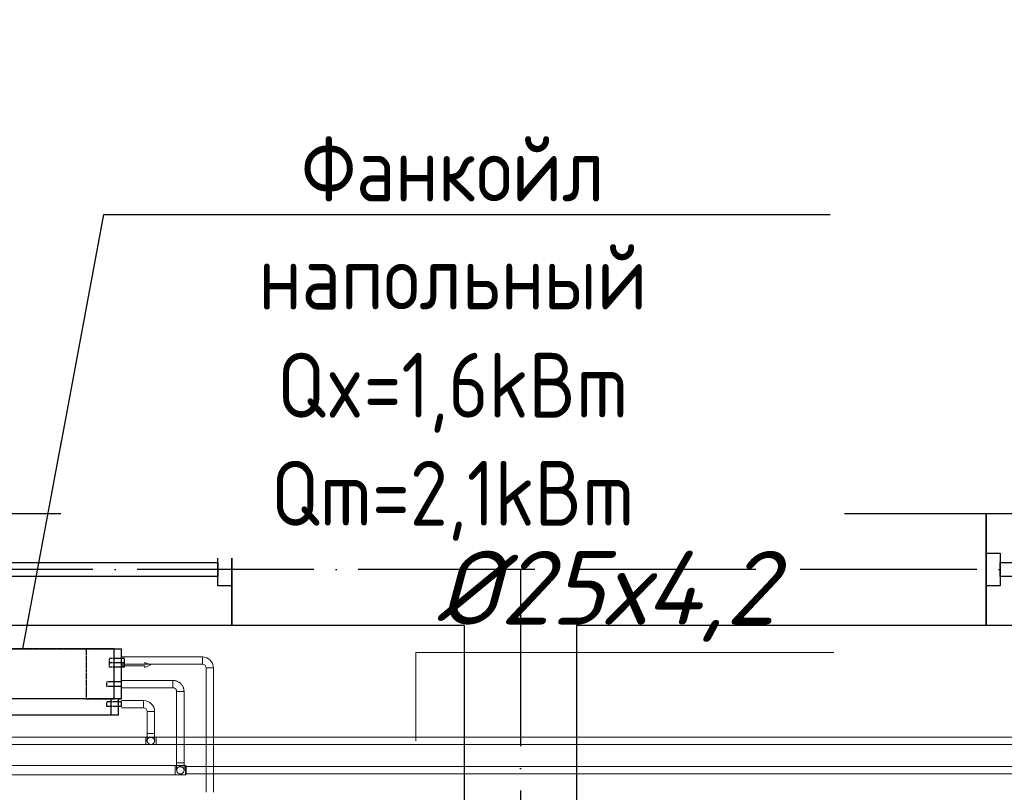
# Model space of a CAD drawing. Header units: millimetres. Extents: x 9824119 to 13672909, y -72394 to 462135.
# Tile 414 of 656: x 10250535 to 10253877, y 22706 to 25328. Entities that reach past the tile are written whole.
import ezdxf
from ezdxf import colors
from ezdxf.entities.mleader import LeaderData, LeaderLine
from ezdxf.math import Vec2, Vec3

# ---------------------------------------------------------------- set-up
doc = ezdxf.new("R2010")
doc.units = ezdxf.units.MM
for name, pattern in [('ACAD_ISO04W100', [30, 24, -3, 0, -3]), ('Hidden', [3, 2, -1]), ('UnderFloor', [7.5, 6, -1.5])]:
    doc.linetypes.add(name, pattern=pattern)
for name, color, linetype in [('1', 7, 'Continuous'), ('MAGI_GENERAL', 7, 'Continuous'), ('PIPE-H1', 7, 'Continuous'), ('PIPE-H1-COMPONENT-', 7, 'Continuous'), ('PIPE-H1-TEXT', 7, 'Continuous')]:
    doc.layers.add(name, color=color, linetype=linetype)
doc.layers.add('Оси', color=1, linetype='ACAD_ISO04W100', lineweight=0)
doc.styles.add('ISO_1.0', font='isocpeur.ttf')
doc.styles.add('ISOCPEUR', font='isocpeui.ttf')
doc.styles.add('СПДС', font='isocpeur.ttf')

# ---------------------------------------------------------------- blocks, each defined once
blk = doc.blocks.new('A$C20AA0F24')
at = {"color": 5}
for points in [[(-1878, 241.4), (-458, 241.4), (-458, 621.4), (-1878, 621.4)], [(-1830.5, 375.9), (-1830.5, 486.9), (-1878, 486.9), (-1878, 375.9)], [(-458, 375.9), (-458, 486.9), (-505.5, 486.9), (-505.5, 375.9)], [(-505.5, 407.7), (-505.5, 455.2), (-1830.5, 455.2), (-1830.5, 407.7)]]:
    blk.add_lwpolyline(points, close=True, dxfattribs=at)
blk = doc.blocks.new('ршролрролрр')
at = {"color": 253, "lineweight": 25}
for p, q in [((1597884.1, 1344702.2), (1597884.1, 1345082.2)), ((1597884.1, 1345082.2), (1600444.1, 1345082.2)), ((1600444.1, 1345082.2), (1600444.1, 1344702.2)), ((1598674.1, 1344702.2), (1597884.1, 1344702.2)), ((1598674.1, 1338782.2), (1598674.1, 1344702.2)), ((1600444.1, 1344702.2), (1599054.1, 1344702.2)), ((1599054.1, 1344702.2), (1599054.1, 1338782.2))]:
    blk.add_line(p, q, dxfattribs=at)
at = {"layer": 'Оси', "color": 18, "lineweight": 25, "ltscale": 25, "true_color": 0x000000}
for p, q in [((1608664.1, 1344892.2), (1570284.6, 1344892.2)), ((1598864.1, 1344892.2), (1598864.1, 1325918.3))]:
    blk.add_line(p, q, dxfattribs=at)
at = {"color": 253, "lineweight": 25, "xscale": -1}
for p in [(1596006.1, 1344460.7), (1599986.1, 1344460.7)]:
    blk.add_blockref('A$C20AA0F24', p, dxfattribs=at)
blk = doc.blocks.new('_None')
blk = doc.blocks.new('*U2984')
at = {"layer": 'PIPE-H1-TEXT', "color": 7, "linetype": 'Continuous', "lineweight": 15}
for p, q in [((10251880.2, 22881, 12.5), (10251880.2, 23181, 12.5)), ((10251880.2, 23181, 12.5), (10253298.8, 23181, 12.5))]:
    blk.add_line(p, q, dxfattribs=at)
at = {"layer": 'PIPE-H1-TEXT', "color": 102, "linetype": 'Continuous', "lineweight": 15, "style": 'ISOCPEUR'}
blk.add_text('%%c25х4,2', height=250, dxfattribs=at).set_placement((10251948.8, 23275.3, 12.5))
blk = doc.blocks.new('*U3018')
at = {"layer": 'PIPE-H1', "color": 5, "linetype": 'Hidden', "lineweight": 20}
for p, q in [((10251097.8, 22797.2, 12.5), (10251099.9, 22793.7, 12.5)), ((10251097.8, 22765.2, 12.5), (10251099.9, 22768.7, 12.5))]:
    blk.add_line(p, q, dxfattribs=at)
at = {"layer": 'PIPE-H1', "color": 5, "linetype": 'Hidden', "lineweight": 20, "extrusion": (1, 0, 0)}
for centre, major_axis in [((10251097.8, 22781.2, 12.5), (0, 16)), ((10251099.9, 22781.2, 12.5), (0, 12.5))]:
    blk.add_ellipse(centre, major_axis=major_axis, ratio=1, start_param=0, end_param=3.141593, dxfattribs=at)
blk = doc.blocks.new('*U3170')
at = {"layer": 'PIPE-H1', "color": 82, "linetype": 'Continuous', "lineweight": 20}
for p, q in [((10250962.8, 22893.5, 12.5), (10250997.8, 22893.5, 12.5)), ((10250962.8, 22868.5, 12.5), (10250997.8, 22868.5, 12.5))]:
    blk.add_line(p, q, dxfattribs=at)
at = {"layer": 'PIPE-H1', "color": 82, "linetype": 'Continuous', "lineweight": 20, "extrusion": (1, 0, 0)}
for centre in [(10250962.8, 22881, 12.5), (10250997.8, 22881, 12.5)]:
    blk.add_ellipse(centre, major_axis=(0, 12.5), ratio=1, start_param=0, end_param=3.141593, dxfattribs=at)
blk = doc.blocks.new('*U3171')
at = {"layer": 'PIPE-H1', "color": 82, "linetype": 'Continuous', "lineweight": 20}
for p, q in [((10250962.8, 22893.5, 12.5), (10248187.8, 22893.5, 12.5)), ((10250962.8, 22868.5, 12.5), (10248187.8, 22868.5, 12.5))]:
    blk.add_line(p, q, dxfattribs=at)
blk = doc.blocks.new('*U3172')
at = {"layer": 'PIPE-H1', "color": 7, "linetype": 'Continuous', "lineweight": -3}
for p, q in [((10250980.3, 22881, 285), (10250980.3, 22881, 284)), ((10250980.3, 22881, 35), (10250980.3, 22881, 34))]:
    blk.add_line(p, q, dxfattribs=at)
blk = doc.blocks.new('*U3173')
at = {"layer": 'PIPE-H1', "color": 82, "linetype": 'Continuous', "lineweight": 20, "extrusion": (0, 1, 0)}
blk.add_ellipse((10250980.3, 22906, 560), major_axis=(-12.5, 0), ratio=1, start_param=0, end_param=3.141593, dxfattribs=at)
at = {"layer": 'PIPE-H1', "color": 82, "linetype": 'Continuous', "lineweight": 20, "extrusion": (1, 0, 0)}
for centre in [(10250967.8, 22906, 535), (10250992.8, 22906, 535)]:
    blk.add_ellipse(centre, major_axis=(0, 0, 25), ratio=1, start_param=0, end_param=1.570796, dxfattribs=at)
at = {"layer": 'PIPE-H1', "color": 1, "linetype": 'UnderFloor', "lineweight": -3, "extrusion": (0, 0, -1)}
blk.add_ellipse((10250980.3, 22881, 535), major_axis=(-12.5, 0), ratio=1, start_param=0, end_param=3.141593, dxfattribs=at)
at = {"layer": 'PIPE-H1', "color": 82, "linetype": 'Continuous', "lineweight": 20, "extrusion": (0, 0, -1)}
blk.add_ellipse((10250980.3, 22881, 535), major_axis=(12.5, 0), ratio=1, start_param=0, end_param=3.141593, dxfattribs=at)
blk = doc.blocks.new('*U3174')
at = {"layer": 'PIPE-H1', "color": 82, "linetype": 'Continuous', "lineweight": 20}
for p, q in [((10250967.8, 22980.2, 560), (10250967.8, 22906, 560)), ((10250992.8, 22980.2, 560), (10250992.8, 22906, 560))]:
    blk.add_line(p, q, dxfattribs=at)
blk = doc.blocks.new('*U3175')
at = {"layer": 'PIPE-H1', "color": 82, "linetype": 'Continuous', "lineweight": 20}
for major_axis in [(37.5, 0), (12.5, 0)]:
    blk.add_ellipse((10250955.3, 22980.2, 560), major_axis=major_axis, ratio=1, start_param=0, end_param=1.570796, dxfattribs=at)
at = {"layer": 'PIPE-H1', "color": 82, "linetype": 'Continuous', "lineweight": 20, "extrusion": (-1, 0, 0)}
blk.add_ellipse((10250955.3, 23005.2, 560), major_axis=(0, -12.5), ratio=1, start_param=0, end_param=3.141593, dxfattribs=at)
at = {"layer": 'PIPE-H1', "color": 82, "linetype": 'Continuous', "lineweight": 20, "extrusion": (0, -1, 0)}
blk.add_ellipse((10250980.3, 22980.2, 560), major_axis=(12.5, 0), ratio=1, start_param=0, end_param=3.141593, dxfattribs=at)
blk = doc.blocks.new('*U3176')
at = {"layer": 'PIPE-H1', "color": 82, "linetype": 'Continuous', "lineweight": 20}
for p, q in [((10250880.3, 23017.7, 560), (10250955.3, 23017.7, 560)), ((10250880.3, 22992.7, 560), (10250955.3, 22992.7, 560))]:
    blk.add_line(p, q, dxfattribs=at)
blk = doc.blocks.new('*U3178')
at = {"layer": 'PIPE-H1', "color": 82, "linetype": 'Continuous', "lineweight": 20}
for p, q in [((10254942.8, 22893.5, 12.5), (10250997.8, 22893.5, 12.5)), ((10254942.8, 22868.5, 12.5), (10250997.8, 22868.5, 12.5))]:
    blk.add_line(p, q, dxfattribs=at)
blk = doc.blocks.new('*U3242')
at = {"layer": 'PIPE-H1', "color": 5, "linetype": 'Hidden', "lineweight": 20}
for p, q in [((10255042.8, 22793.7, 12.5), (10251099.9, 22793.7, 12.5)), ((10255042.8, 22768.7, 12.5), (10251099.9, 22768.7, 12.5))]:
    blk.add_line(p, q, dxfattribs=at)
blk = doc.blocks.new('*U3255')
at = {"layer": 'PIPE-H1', "color": 5, "linetype": 'Hidden', "lineweight": 20}
for p, q in [((10251062.8, 22797.2, 12.5), (10251097.8, 22797.2, 12.5)), ((10251062.8, 22765.2, 12.5), (10251097.8, 22765.2, 12.5))]:
    blk.add_line(p, q, dxfattribs=at)
at = {"layer": 'PIPE-H1', "color": 5, "linetype": 'Hidden', "lineweight": 20, "extrusion": (1, 0, 0)}
blk.add_ellipse((10251062.8, 22781.2, 12.5), major_axis=(0, 16), ratio=1, start_param=0, end_param=3.141593, dxfattribs=at)
blk = doc.blocks.new('*U3256')
at = {"layer": 'PIPE-H1', "color": 5, "linetype": 'Hidden', "lineweight": 20}
for p, q in [((10251062.8, 22797.2, 12.5), (10248287.8, 22797.2, 12.5)), ((10251062.8, 22765.2, 12.5), (10248287.8, 22765.2, 12.5))]:
    blk.add_line(p, q, dxfattribs=at)
blk = doc.blocks.new('*U3257')
at = {"layer": 'PIPE-H1', "color": 7, "linetype": 'Continuous', "lineweight": -3}
for p, q in [((10251080.3, 22781.2, 300), (10251080.3, 22781.2, 299)), ((10251080.3, 22781.2, 50), (10251080.3, 22781.2, 49))]:
    blk.add_line(p, q, dxfattribs=at)
blk = doc.blocks.new('*U3258')
at = {"layer": 'PIPE-H1', "color": 5, "linetype": 'Hidden', "lineweight": 20, "extrusion": (0, 1, 0)}
blk.add_ellipse((10251080.3, 22806.2, 575), major_axis=(-12.5, 0), ratio=1, start_param=0, end_param=3.141593, dxfattribs=at)
at = {"layer": 'PIPE-H1', "color": 5, "linetype": 'Hidden', "lineweight": 20, "extrusion": (1, 0, 0)}
for centre in [(10251067.8, 22806.2, 550), (10251092.8, 22806.2, 550)]:
    blk.add_ellipse(centre, major_axis=(0, 0, 25), ratio=1, start_param=0, end_param=1.570796, dxfattribs=at)
at = {"layer": 'PIPE-H1', "color": 1, "linetype": 'UnderFloor', "lineweight": -3, "extrusion": (0, 0, -1)}
blk.add_ellipse((10251080.3, 22781.2, 550), major_axis=(-12.5, 0), ratio=1, start_param=0, end_param=3.141593, dxfattribs=at)
at = {"layer": 'PIPE-H1', "color": 5, "linetype": 'Hidden', "lineweight": 20, "extrusion": (0, 0, -1)}
blk.add_ellipse((10251080.3, 22781.2, 550), major_axis=(12.5, 0), ratio=1, start_param=0, end_param=3.141593, dxfattribs=at)
blk = doc.blocks.new('*U3259')
at = {"layer": 'PIPE-H1', "color": 5, "linetype": 'Hidden', "lineweight": 20}
for p, q in [((10251067.8, 23048.2, 575), (10251067.8, 22806.2, 575)), ((10251092.8, 23048.2, 575), (10251092.8, 22806.2, 575))]:
    blk.add_line(p, q, dxfattribs=at)
blk = doc.blocks.new('*U3260')
at = {"layer": 'PIPE-H1', "color": 5, "linetype": 'Hidden', "lineweight": 20}
for major_axis in [(37.5, 0), (12.5, 0)]:
    blk.add_ellipse((10251055.3, 23048.2, 575), major_axis=major_axis, ratio=1, start_param=0, end_param=1.570796, dxfattribs=at)
at = {"layer": 'PIPE-H1', "color": 5, "linetype": 'Hidden', "lineweight": 20, "extrusion": (-1, 0, 0)}
blk.add_ellipse((10251055.3, 23073.2, 575), major_axis=(0, -12.5), ratio=1, start_param=0, end_param=3.141593, dxfattribs=at)
at = {"layer": 'PIPE-H1', "color": 5, "linetype": 'Hidden', "lineweight": 20, "extrusion": (0, -1, 0)}
blk.add_ellipse((10251080.3, 23048.2, 575), major_axis=(12.5, 0), ratio=1, start_param=0, end_param=3.141593, dxfattribs=at)
blk = doc.blocks.new('*U3261')
at = {"layer": 'PIPE-H1', "color": 5, "linetype": 'Hidden', "lineweight": 20}
for p, q in [((10250880.3, 23085.7, 575), (10251055.3, 23085.7, 575)), ((10250880.3, 23060.7, 575), (10251055.3, 23060.7, 575))]:
    blk.add_line(p, q, dxfattribs=at)
blk = doc.blocks.new('*U3266')
at = {"layer": 'PIPE-H1', "color": 1, "linetype": 'Continuous', "lineweight": 20}
for p, q in [((10251167.8, 23128.2, 421), (10251167.8, 22706.2, 421)), ((10251192.8, 23128.2, 421), (10251192.8, 22706.2, 421))]:
    blk.add_line(p, q, dxfattribs=at)
blk = doc.blocks.new('*U3267')
at = {"layer": 'PIPE-H1', "color": 1, "linetype": 'Continuous', "lineweight": 20}
for major_axis in [(37.5, 0), (12.5, 0)]:
    blk.add_ellipse((10251155.3, 23128.2, 421), major_axis=major_axis, ratio=1, start_param=0, end_param=1.570796, dxfattribs=at)
at = {"layer": 'PIPE-H1', "color": 1, "linetype": 'Continuous', "lineweight": 20, "extrusion": (-1, 0, 0)}
blk.add_ellipse((10251155.3, 23153.2, 421), major_axis=(0, -12.5), ratio=1, start_param=0, end_param=3.141593, dxfattribs=at)
at = {"layer": 'PIPE-H1', "color": 1, "linetype": 'Continuous', "lineweight": 20, "extrusion": (0, -1, 0)}
blk.add_ellipse((10251180.3, 23128.2, 421), major_axis=(12.5, 0), ratio=1, start_param=0, end_param=3.141593, dxfattribs=at)
blk = doc.blocks.new('*U3268')
at = {"layer": 'PIPE-H1', "color": 1, "linetype": 'Continuous', "lineweight": 20}
for p, q in [((10250880.3, 23165.7, 421), (10251155.3, 23165.7, 421)), ((10250880.3, 23140.7, 421), (10251155.3, 23140.7, 421))]:
    blk.add_line(p, q, dxfattribs=at)
blk = doc.blocks.new('*U3515')
at = {"layer": 'PIPE-H1-COMPONENT-', "color": 7, "linetype": 'Continuous', "lineweight": -3}
blk.add_line((10250880.3, 23153.2, 421), (10250880.3, 23153.2, 420), dxfattribs=at)
blk = doc.blocks.new('*U3516')
at = {"layer": 'PIPE-H1-COMPONENT-', "color": 11, "linetype": 'Continuous', "lineweight": 20}
for p, q in [((10250960.3, 23141.2, 360), (10250880.3, 23141.2, 360)), ((10250880.3, 23141.2, 360), (10250880.3, 23135.2, 360)), ((10250880.3, 23135.2, 360), (10250960.3, 23135.2, 360)), ((10250980.3, 23138.2, 360), (10250960.3, 23147.2, 360)), ((10250960.3, 23147.2, 360), (10250960.3, 23141.2, 360)), ((10250960.3, 23129.2, 360), (10250980.3, 23138.2, 360)), ((10250960.3, 23135.2, 360), (10250960.3, 23129.2, 360))]:
    blk.add_line(p, q, dxfattribs=at)
at = {"layer": 'PIPE-H1-COMPONENT-', "color": 11, "linetype": 'Continuous', "lineweight": 20, "extrusion": (1, 0, 0)}
blk.add_circle((23138.2, 360, 10250880.3), 7.5, dxfattribs=at)
blk = doc.blocks.new('*U3517')
at = {"layer": 'MAGI_GENERAL', "color": 1, "linetype": 'UnderFloor', "lineweight": -3}
for p, q in [((10250330.3, 23193.2, 100), (10250210.3, 23193.2, 100)), ((10250210.3, 23193.2, 100), (10250210.3, 23193.2)), ((10250855.3, 23193.2, 100), (10250210.3, 23193.2, 100)), ((10250210.3, 23193.2, 100), (10250210.3, 23193.2, 535.5)), ((10250330.3, 23023.2, 100), (10250330.3, 23193.2, 100)), ((10250330.3, 23193.2, 100), (10250330.3, 23193.2)), ((10250760.3, 23193.2, 100), (10250760.3, 23023.2, 100)), ((10250855.3, 23193.2, 100), (10250760.3, 23193.2, 100)), ((10250760.3, 23193.2, 100), (10250760.3, 23193.2)), ((10250880.3, 23130.7, 100), (10250880.3, 23193.2, 100)), ((10250880.3, 23193.2, 100), (10250880.3, 23193.2)), ((10250880.3, 23193.2, 535.5), (10250880.3, 23193.2, 100)), ((10250880.3, 23130.7, 100), (10250880.3, 23193.2, 100)), ((10250880.3, 23160.7, 421), (10250840.3, 23160.7, 421)), ((10250880.3, 23145.7, 421), (10250840.3, 23145.7, 421)), ((10250880.3, 23130.7, 360), (10250840.3, 23130.7, 360)), ((10250869.9, 23080.7, 575), (10250830.3, 23080.7, 575)), ((10250869.9, 23065.7, 575), (10250830.3, 23065.7, 575)), ((10250880.3, 23065.7, 100), (10250880.3, 23080.7, 100)), ((10250880.3, 23065.7, 535.5), (10250880.3, 23080.7, 535.5)), ((10250880.3, 23065.7, 100), (10250880.3, 23080.7, 100)), ((10250210.3, 23023.2, 100), (10250210.3, 23023.2)), ((10250210.3, 23023.2, 535.5), (10250210.3, 23023.2, 100)), ((10250845.3, 23023.2, 100), (10250220.3, 23023.2, 100)), ((10250220.3, 23023.2, 100), (10250220.3, 23023.2, 535.5)), ((10250220.3, 23023.2, 535.5), (10250235.3, 23023.2, 586.2)), ((10250220.3, 23023.2, 100), (10250330.3, 23023.2, 100)), ((10250220.3, 23023.2, 100), (10250245.3, 23023.2, 100)), ((10250330.3, 23023.2, 100), (10250330.3, 23023.2)), ((10250760.3, 23023.2, 100), (10250845.3, 23023.2, 100)), ((10250760.3, 23023.2, 100), (10250760.3, 23023.2)), ((10250863.1, 23012.7, 560), (10250830.3, 23012.7, 560)), ((10250863.1, 22997.7, 560), (10250830.3, 22997.7, 560)), ((10250845.3, 23023.2, 620), (10250855.3, 23023.2, 586.2)), ((10250870.3, 23023.2, 535.5), (10250870.3, 23023.2, 100)), ((10250870.3, 22997.7, 100), (10250870.3, 23023.2, 100)), ((10250870.3, 23023.2, 100), (10250880.3, 23023.2, 100)), ((10250870.3, 23023.2, 100), (10250880.3, 23023.2, 100)), ((10250870.3, 22997.7, 535.5), (10250870.3, 23012.7, 535.5)), ((10250880.3, 23023.2, 100), (10250880.3, 23023.2)), ((10250880.3, 23023.2, 100), (10250880.3, 23023.2, 535.5)), ((10250220.3, 22968.2, 535.5), (10250220.3, 22968.2, 100)), ((10250870.3, 22968.2, 100), (10250870.3, 22968.2, 535.5))]:
    blk.add_line(p, q, dxfattribs=at)
at = {"layer": 'MAGI_GENERAL', "color": 7, "linetype": 'Continuous', "lineweight": -3}
for p, q in [((10250210.3, 23023.2, 535.5), (10250210.3, 23193.2, 535.5)), ((10250210.3, 23193.2, 535.5), (10250235.3, 23193.2, 630)), ((10250235.3, 23023.2, 630), (10250235.3, 23193.2, 630)), ((10250235.3, 23193.2, 630), (10250855.3, 23193.2, 630)), ((10250855.3, 23023.2, 630), (10250855.3, 23193.2, 630)), ((10250855.3, 23193.2, 630), (10250880.3, 23193.2, 535.5)), ((10250880.3, 23080.7, 535.5), (10250880.3, 23193.2, 535.5)), ((10250890.3, 23160.7, 421), (10250880.3, 23160.7, 421)), ((10250890.3, 23145.7, 421), (10250880.3, 23145.7, 421)), ((10250890.3, 23130.7, 360), (10250880.3, 23130.7, 360)), ((10250880.3, 23080.7, 575), (10250869.9, 23080.7, 575)), ((10250880.3, 23065.7, 575), (10250869.9, 23065.7, 575)), ((10250880.3, 23023.2, 535.5), (10250880.3, 23065.7, 535.5)), ((10250235.3, 23023.2, 630), (10250210.3, 23023.2, 535.5)), ((10250220.3, 22968.2, 535.5), (10250220.3, 23023.2, 535.5)), ((10250855.3, 23023.2, 630), (10250235.3, 23023.2, 630)), ((10250245.3, 22968.2, 620), (10250245.3, 23023.2, 620)), ((10250845.3, 22968.2, 620), (10250845.3, 23023.2, 620)), ((10250880.3, 23023.2, 535.5), (10250855.3, 23023.2, 630)), ((10250880.3, 23012.7, 560), (10250863.1, 23012.7, 560)), ((10250880.3, 22997.7, 560), (10250863.1, 22997.7, 560)), ((10250870.3, 23012.7, 535.5), (10250870.3, 23023.2, 535.5)), ((10250870.3, 22968.2, 535.5), (10250870.3, 22997.7, 535.5)), ((10250245.3, 22968.2, 620), (10250220.3, 22968.2, 535.5)), ((10250845.3, 22968.2, 620), (10250245.3, 22968.2, 620)), ((10250870.3, 22968.2, 535.5), (10250845.3, 22968.2, 620))]:
    blk.add_line(p, q, dxfattribs=at)
at = {"layer": 'MAGI_GENERAL', "color": 1, "linetype": 'UnderFloor', "lineweight": -3, "extrusion": (-1, 0, 0)}
for centre in [(10250840.3, 23153.2, 421), (10250840.3, 23138.2, 360), (10250830.3, 23073.2, 575), (10250830.3, 23005.2, 560)]:
    blk.add_ellipse(centre, major_axis=(0, -7.5), ratio=1, start_param=0, end_param=3.141593, dxfattribs=at)
at = {"layer": 'MAGI_GENERAL', "color": 7, "linetype": 'Continuous', "lineweight": -3, "extrusion": (-1, 0, 0)}
for centre in [(10250890.3, 23153.2, 421), (10250890.3, 23138.2, 360), (10250880.3, 23073.2, 575), (10250880.3, 23005.2, 560)]:
    blk.add_ellipse(centre, major_axis=(0, -7.5), ratio=1, start_param=0, end_param=3.141593, dxfattribs=at)

msp = doc.modelspace()

# ---------------------------------------------------------------- block references
msp.add_blockref('ршролрролрр', (8653371.2, -1321429.7))
at = {"layer": 'PIPE-H1'}
for name in ['*U3268', '*U3267', '*U3266', '*U3261', '*U3260', '*U3259', '*U3176', '*U3175', '*U3174', '*U3173', '*U3171', '*U3170', '*U3172', '*U3178', '*U3256', '*U3255', '*U3258', '*U3018', '*U3257', '*U3242']:
    msp.add_blockref(name, (0, 0), dxfattribs=at)
at = {"layer": 'PIPE-H1-COMPONENT-'}
for name in ['*U3515', '*U3516']:
    msp.add_blockref(name, (0, 0), dxfattribs=at)

# ---------------------------------------------------------------- next in the draw order: leaders
at = {"color": 5, "lineweight": 25, "ltscale": 15}
ml = msp.add_multileader_mtext('Standard', dxfattribs=at)
ml.set_content('{\\fGOST Common|b0|i0|c204|p34;\\W0.9;\\C256;Фанкойл напольный Qx=1,6kBm Qm=2,1kBm}', color=14, style='СПДС')
ml.set_leader_properties()
ml.set_arrow_properties(name='NONE')
ml.build(insert=Vec2(0, 0))
ml.multileader.update_dxf_attribs({"text_left_attachment_type": 6, "text_right_attachment_type": 6, "dogleg_length": 0.36, "arrow_head_size": 100})
ctx = ml.context
ctx.base_point, ctx.char_height, ctx.arrow_head_size, ctx.plane_origin = Vec3(10250820.8, 24667.1, 630), 220, 100, Vec3(10240333.5, 37888.2, 630)
ctx.left_attachment, ctx.right_attachment, ctx.text_align_type = 6, 6, 1
notes = []
notes.append((ctx, [(1, (1, 1, 0), (10250820.5, 24667.1, 630), (1, 0), 0.36, [(1, [(10250545.3, 23193.2, 630)], 0, [])])]))
ctx.mtext.insert, ctx.mtext.width, ctx.mtext.defined_height, ctx.mtext.alignment, ctx.mtext.flow_direction = Vec3(10252005.1, 24931.1, 630), 2438.932, 630, 2, 5
ctx.mtext.has_bg_fill, ctx.mtext.bg_color, ctx.mtext.bg_scale_factor, ctx.mtext.bg_transparency, ctx.mtext.use_window_bg_color = 1, -1027028792, 1.5, 0, 1
for ctx, leaders in notes:
    for number, flags, end, landing, length, lines in leaders:
        leader = LeaderData()
        leader.index, (leader.has_last_leader_line, leader.has_dogleg_vector, leader.attachment_direction) = number, flags
        leader.last_leader_point, leader.dogleg_vector, leader.dogleg_length = Vec3(end), Vec3(landing), length
        for number, points, colour, breaks in lines:
            line = LeaderLine()
            line.index, line.vertices, line.color, line.breaks = number, Vec3.list(points), colors.encode_raw_color(colour), breaks
            leader.lines.append(line)
        ctx.leaders.append(leader)

# ---------------------------------------------------------------- next in the draw order: block references
at = {"layer": 'MAGI_GENERAL'}
msp.add_blockref('*U3517', (0, 0), dxfattribs=at)
at = {"layer": 'PIPE-H1-TEXT'}
msp.add_blockref('*U2984', (0, 0), dxfattribs=at)

# ---------------------------------------------------------------- next in the draw order: texts
at = {"char_height": 300, "attachment_point": 1, "style": 'ISOCPEUR'}
for s, insert, width in [('\\pi13638.10589;{\\fISOCPEUR|b0|i0|c204|p34;\\H1.66667x;\\L\\C7;\\P\\pi10874.35036;\\H1.1x;Общие указания\\l\\P\\pi13638.10589;\\P\\pi-900,l1200,t1200;\\H0.72727x;1.^IПроект выполнен на основании задания заказчика и задания на проектирование архитектурно-строительных чертежей.\\P2.^IПроект соответствует действующим нормам :\\P\\pl900,t900;\\fSymbol|b0|i0|c2|p18;·^I\\fISOCPEUR|b0|i0|c204|p34;КМК 2. 04.05-97* "Отопление, вентиляция и кондиционирование воздуха".\\P\\fSymbol|b0|i0|c2|p18;·^I\\fISOCPEUR|b0|i0|c204|p34;ШНК 2.08.02-09* "Общественные здания и сооружение" \\P\\fSymbol|b0|i0|c2|p18;·^I\\fISOCPEUR|b0|i0|c204|p34;КМК 2.01.01-94 "Климатические и физико-геологические данные для проектирования".\\P\\fSymbol|b0|i0|c2|p18;·^I\\fISOCPEUR|b0|i0|c204|p34;КМК 2.01.04-97* "Строительная теплотехника".\\P\\fSymbol|b0|i0|c2|p18;·^I\\fISOCPEUR|b0|i0|c204|p34;ГОСТ 21.602-2003 "Правила выполнения рабочей документации отопления, вентиляции и кондиционирования".\\P\\fSymbol|b0|i0|c2|p18;·^I\\fISOCPEUR|b0|i0|c204|p34;ШНК \\fISOCPEUR|b0|i0|c186|p34;2.01.02-04\\fISOCPEUR|b0|i0|c204|p34; - \\fISOCPEUR|b0|i0|c186|p34;"\\fISOCPEUR|b0|i0|c204|p34;Пожарная безопасность зданий и сооружений\\fISOCPEUR|b0|i0|c186|p34;"\\fISOCPEUR|b0|i0|c204|p34;;\\P\\pl1200,t1200;3.^I  Расчетные параметры наружного воздуха для проектирования отопления, вентиляции и кондиционирования воздуха приняты по КМК 2.01.01-94.\\P\\pi-300,l300,tz;      Для проектирования отопления, вентиляции и кондиционирования воздуха: \\P\\pl1500,t1500;-^IХолодный  период  года Тн\\fISOCPEUR|b0|i0|c186|p34;=-14.0°C\\fISOCPEUR|b0|i0|c204|p34;; I=-12,4 кДж/кг (Парам. Б);\\P-^IТеплый  период  года Тн=33°C; I=55,7 кДж/кг  (Парам. А);\\P-^IТеплый  период  года Тн=37,5°C; I=65,2 кДж/кг (Парам. Б);\\P-^IСкорость ветра  - V=1,6 м/сек - холодный период;\\P-^IСкорость ветра  - V=1,9 м/сек - теплый  период;\\P-^IПродолжительность отопительного периода  Zот.пер.=129суток;\\P-^IСредняя температура отопительного периода  tот.пер.=2,7°C;\\P-^IБарометрическое давление в районе строительства Рбар=950 Гпа.\\P\\pi600,l0,tz;\\P\\pi11458.1097;\\LТЕПЛОСНАБЖЕНИЕ\\P\\pi13638.10589;\\l\\P\\pi0;\\C0;В качестве источника тепла выбран установленный во дворе здания тепловой насос, рассчитанный на работу в температурном режиме 40–30 °C.^J^JСистема отопления спроектирована как двухтрубная, в ней используются напольный фанкойл.\\P^JОсновным источником тепла является тепловой насос. \\P^JОсновное охлаждение осуществляется с помощью\\Pтепловых насосов. Для отвода конденсата, образующегося в фанкойлах, предусмотрены дренажные трубы. Основные водосточные и обратные трубы выполнены из полипропилена. \\P\\pi600;^JОсновные подающие и обратные трубы выполнены из полипропилена. Слив воды из системы осуществляется через регулировочный узел. Для снижения теплопотерь через трубы выполнены работы по теплоизоляции.\\C7; \\P\\pi12278.10827;\\LОТОПЛЕНИЕ\\l\\P\\pi0;  Для достижения  комфортных условий в зимнее время и компенсации теплопотерь в помещениях установлены \\C0;фанкойл\\C7;ы обеспечивающие в помещениях нормируемую температуру воздуха:\\P\\pi-300,l1500,t1500;-^IКабинет врача +20°C.\\P-^IЗал       +22°C.\\P-^IФизиотерапия     +21°C.\\P\\pi0,l0,tz;   На каждом приборе предусматривается устанавка термостатического клапана и запорного крана. Рекомендуется применить трубопроводы стабильные полипропиленовые. Система теплоснабжения \\C0;фанкойл\\C7;ов двухтрубная с принудительной циркуляцией, горизонтальная. Удаление воздуха осуществляется из воздухоспускных кранов установленных в \\C0;фанкойл\\C7;ах. Все монтажные и наладочные работы проводить в соответствии с нормативными документами и инструкциям фирм-изготовителя.}', (9986122.2, 27067.1), 27276.212), ('{\\fISOCPEUR|b0|i0|c204|p34;\\C7;^I\\A1;\\L\\P\\pi10515.36534;\\H1.33333x;ВЕНТИЛЯЦИЯ\\P\\pi0;\\l^IВ здании предусмотрена приточно-вытяжная вентиляция с естественным и \\Pмеханическим побуждением, для функционально различных и конструктивно раздельных групп \\Pпомещений.   ^I  \\P^IТакже предусматривается естественная вентиляция с удалением и поступлением воздуха через окна и двери.\\P^IУдаление воздуха из помещений производится с помощью вытяжных решеток.\\P^IМатериал воздуховодов - тонколистовая оцинкованная сталь по ГОСТ 14918-80.\\P^IВоздуховоды систем вытяжной вентиляции выполняются класса "Н" (нормально плотный).\\P^IМонтаж систем вентиляции выполнить в соответствии с \\A0;КМК 3.05.01.-9\\A1;7\\P\\A0;\\L\\P\\pi12075.36144;\\P\\pi7995.37164;ПРИМЕЧАНИЯ (ТЕПЛОСНАБЖЕНИЕ)\\P\\pi-900,l900,t900;\\l1.^IЧертеж читать совместно со спецификацией и с другими разделами проекта.\\P2.^IМонтаж оборудования и трубопроводов производить в соответствии с местными \\P\\pi0;действующими нормами и правилами, и требованиями завода-изготовителя оборудования.\\P\\pi-900;3.^IТрубопроводы системы теплоснабжения радиаторов приняты полипропиленовыми.\\P4.^IНа планах и схемах указаны наружный диаметр и толщина стенки полипропиленовых \\P\\pi0;трубопроводов.\\P\\pi-900;5.^IПриборы и трубопроводы нанесены условно.\\P6.^IУклон трубопроводов выполнить согласно схемам в сторону ближайшего вертикального \\P\\pi0;стояка.\\P\\pi-900;7.^IВсе отметки указаны от уровня пола этажа. \\P8.^IКрепить трубу в штробе каждые 2 метра.\\P9.^IТрубопроводы отопления, прокладываемые в полу покрыть трубчатой тепловой изоляцией \\P\\pi0;из вспученного полителена "Isocom" толщиной 9 мм.\\P\\pi-900;10.^IДиаметры запорно-регулирующей арматуры и фильтров соответствуют диаметру \\P\\pi0;трубопроводов, если не указано иное.\\P\\pi3390,l600,tz;\\P\\pi5455.37799,l0;\\LПРИМЕЧАНИЯ (ВЕНТИЛЯЦИЯ И КОНДИЦИОНИРОВАНИЕ)\\l\\P\\pi-900,l900,t900;1.^IВентиляционные системы показаны условно.\\P2.^IЧертеж читать совместно со спецификацией и остальными разделами проекта \\P3.^IВсе неплотности при пересечении инженерными коммуникациями огнестойких стен, \\P\\pi0;перекрытий и перегородок заделать материалами, соответствующими по степени \\Pогнестойкости пересекаемым ограждениям.\\P\\pi-900;4.^IВ сан-узлах двери не оборудованные переточными решетками, предусмотреть с \\P\\pi0;подрезкой дверного полотна, высота щели не менее 20 мм. Если конструкция дверей не \\Pпозволяет предусмотреть щели в нижней части, то необходимо выполнить установку \\Pжалюзийной решетки в нижней половине двери.\\P\\pi-900;5.^IРазместить все приборы для измерения температуры, давления и скорости потока в \\P\\pi0;доступных местах с прямыми секциями труб или воздуховодов наверху или внизу, \\Pсогласно рекомендациям завода изготовителя для точности показаний.\\P\\pi-900;6.^IУстановить расположение диффузоров, отдушин и вентиляционных решеток согласно \\P\\pi0;архитектурным планам потолка, освещения и другим деталям/узлам потолка и \\Pвыполнить незначительные изменения для обеспечения соответствия.\\P\\pi-900;7.^IМонтаж оборудования выполнить в соответствии с местными нормами и правилами, а \\P\\pi0;так же требованиями завода-изготовителя оборудования \\P\\pi-900;8.^IВсе отметки оборудований даны от пола этажа.\\P}', (10015733.6, 26003.4), 24350.724)]:
    msp.add_mtext(s, dxfattribs=dict(at, insert=insert, width=width))
at = {"layer": '1', "lineweight": 20, "ltscale": 50, "insert": (10047177.2, 25279.7), "char_height": 350, "attachment_point": 1, "style": 'ISO_1.0'}
msp.add_mtext_dynamic_manual_height_columns('\\pi786.44418;Наименование расчетного параметра', width=9937.888, gutter_width=1750, heights=[0], dxfattribs=at)

doc.saveas('drawing.dxf')
